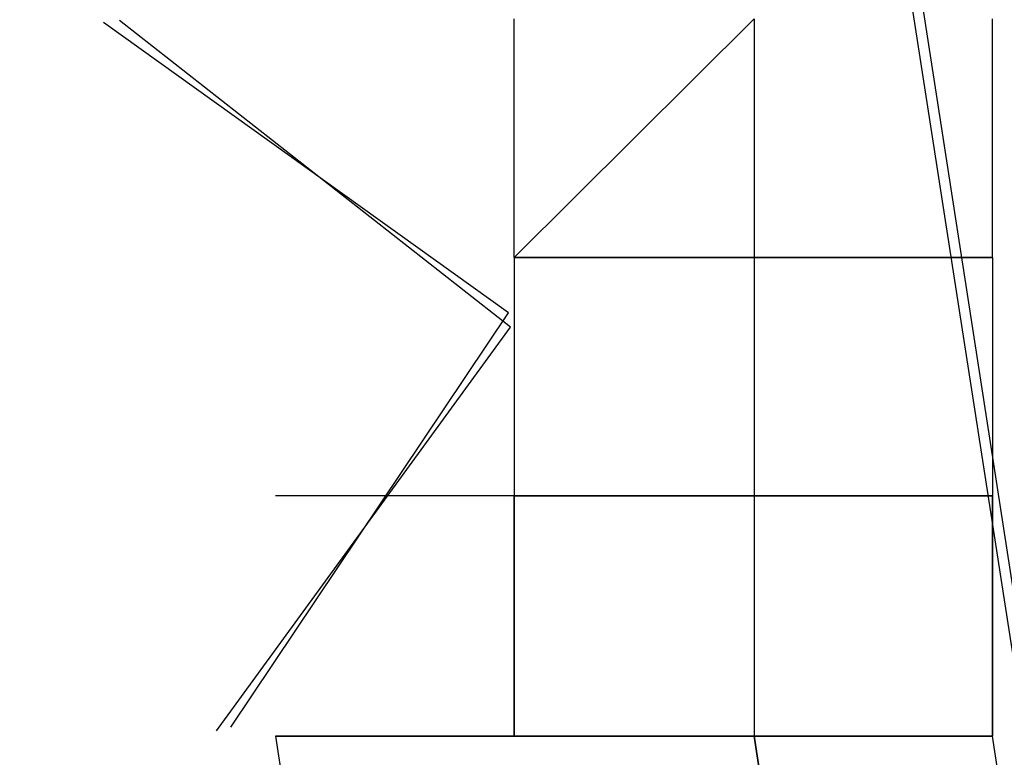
# Model space of a CAD drawing. Header units: feet. Extents: x -79 to 198, y -22 to 181.
# Tile 934 of 982: x 135.5857 to 135.6406, y 138.7232 to 138.7643. Entities that reach past the tile are written whole.
import ezdxf

# ---------------------------------------------------------------- set-up
doc = ezdxf.new("R2010")
doc.units = ezdxf.units.FT
doc.layers.add('A-LINEA', color=7, linetype='CONTINUOUS')

msp = doc.modelspace()

# ---------------------------------------------------------------- linework, layer by layer
at = {"layer": 'A-LINEA'}
for p, q in [((135.6133, 138.7511), (135.6267, 138.7644)), ((135.6133, 138.7511), (135.6133, 138.7644)), ((135.6133, 138.7511), (135.6133, 138.7644)), ((135.6133, 138.7511), (135.6267, 138.7644)), ((135.6133, 138.7511), (135.6133, 138.7644)), ((135.6133, 138.7511), (135.6133, 138.7644)), ((135.6267, 138.7644), (135.6267, 138.7511)), ((135.6267, 138.7644), (135.6267, 138.7511)), ((135.6267, 138.7644), (135.6267, 138.7511)), ((135.6267, 138.7644), (135.6267, 138.7511)), ((135.64, 138.7511), (135.64, 138.7644)), ((135.64, 138.7511), (135.64, 138.7644)), ((135.6133, 138.7511), (135.6133, 138.7511)), ((135.6267, 138.7511), (135.6133, 138.7511)), ((135.6133, 138.7511), (135.6133, 138.7511)), ((135.6133, 138.7511), (135.6133, 138.7511)), ((135.6133, 138.7511), (135.6133, 138.7511)), ((135.6133, 138.7511), (135.6133, 138.7511)), ((135.6133, 138.7511), (135.6133, 138.7511)), ((135.6133, 138.7511), (135.6133, 138.7511)), ((135.6133, 138.7511), (135.6133, 138.7511)), ((135.6133, 138.7511), (135.6133, 138.7511)), ((135.6133, 138.7511), (135.6133, 138.7378)), ((135.6133, 138.7511), (135.6133, 138.7511)), ((135.6133, 138.7511), (135.6133, 138.7511)), ((135.6133, 138.7511), (135.6133, 138.7511)), ((135.6133, 138.7511), (135.6133, 138.7511)), ((135.6133, 138.7511), (135.6133, 138.7511)), ((135.6133, 138.7511), (135.6133, 138.7511)), ((135.6133, 138.7511), (135.6133, 138.7511)), ((135.6133, 138.7511), (135.6267, 138.7511)), ((135.6133, 138.7511), (135.6133, 138.7511)), ((135.6133, 138.7511), (135.6133, 138.7511)), ((135.6133, 138.7511), (135.6133, 138.7511)), ((135.6267, 138.7511), (135.6133, 138.7511)), ((135.6133, 138.7511), (135.6133, 138.7511)), ((135.6133, 138.7511), (135.6133, 138.7511)), ((135.6267, 138.7511), (135.6133, 138.7511)), ((135.6133, 138.7511), (135.6133, 138.7511)), ((135.6267, 138.7511), (135.6133, 138.7511)), ((135.6133, 138.7511), (135.6133, 138.7511)), ((135.6133, 138.7511), (135.6133, 138.7511)), ((135.6133, 138.7511), (135.6133, 138.7511)), ((135.6133, 138.7511), (135.6133, 138.7511)), ((135.6133, 138.7511), (135.6133, 138.7511)), ((135.6133, 138.7511), (135.6133, 138.7511)), ((135.6133, 138.7511), (135.6133, 138.7511)), ((135.6133, 138.7511), (135.6133, 138.7511)), ((135.6133, 138.7511), (135.6133, 138.7378)), ((135.6133, 138.7511), (135.6133, 138.7511)), ((135.6133, 138.7511), (135.6133, 138.7511)), ((135.6133, 138.7511), (135.6133, 138.7511)), ((135.6133, 138.7511), (135.6133, 138.7511)), ((135.6133, 138.7511), (135.6133, 138.7511)), ((135.6133, 138.7511), (135.6133, 138.7511)), ((135.6133, 138.7511), (135.6133, 138.7511)), ((135.6133, 138.7511), (135.6267, 138.7511)), ((135.6133, 138.7511), (135.6133, 138.7511)), ((135.6133, 138.7511), (135.6133, 138.7511)), ((135.6133, 138.7511), (135.6133, 138.7511)), ((135.6267, 138.7511), (135.6133, 138.7511)), ((135.6133, 138.7511), (135.6133, 138.7511)), ((135.6133, 138.7511), (135.6133, 138.7511)), ((135.6267, 138.7511), (135.6133, 138.7511)), ((135.6267, 138.7511), (135.6267, 138.7511)), ((135.6267, 138.7511), (135.6267, 138.7511)), ((135.6267, 138.7511), (135.6267, 138.7511)), ((135.6267, 138.7511), (135.6267, 138.7511)), ((135.6267, 138.7511), (135.6267, 138.7511)), ((135.6267, 138.7511), (135.6267, 138.7511)), ((135.6267, 138.7511), (135.6267, 138.7511)), ((135.6267, 138.7511), (135.6267, 138.7511)), ((135.6267, 138.7511), (135.6267, 138.7511)), ((135.6267, 138.7511), (135.64, 138.7511)), ((135.6267, 138.7511), (135.6267, 138.7511)), ((135.6267, 138.7511), (135.6267, 138.7511)), ((135.6267, 138.7511), (135.6267, 138.7511)), ((135.6267, 138.7511), (135.6267, 138.7511)), ((135.6267, 138.7511), (135.6267, 138.7511)), ((135.6267, 138.7511), (135.6267, 138.7511)), ((135.6267, 138.7511), (135.6267, 138.7511)), ((135.6267, 138.7511), (135.6267, 138.7511)), ((135.6267, 138.7511), (135.64, 138.7511)), ((135.64, 138.7511), (135.6267, 138.7511)), ((135.6267, 138.7511), (135.64, 138.7511)), ((135.64, 138.7511), (135.6267, 138.7511)), ((135.6267, 138.7511), (135.6267, 138.7511)), ((135.6267, 138.7511), (135.6267, 138.7511)), ((135.6267, 138.7511), (135.64, 138.7511)), ((135.6267, 138.7511), (135.6267, 138.7378)), ((135.6267, 138.7511), (135.6267, 138.7378)), ((135.6267, 138.7511), (135.6267, 138.7511)), ((135.6267, 138.7511), (135.6267, 138.7378)), ((135.6267, 138.7511), (135.6267, 138.7511)), ((135.6267, 138.7511), (135.6267, 138.7511)), ((135.6267, 138.7511), (135.64, 138.7511)), ((135.6267, 138.7511), (135.6267, 138.7511)), ((135.6267, 138.7511), (135.6267, 138.7511)), ((135.6267, 138.7511), (135.6267, 138.7511)), ((135.6267, 138.7511), (135.6267, 138.7511)), ((135.6267, 138.7511), (135.6267, 138.7511)), ((135.6267, 138.7511), (135.6267, 138.7378)), ((135.6267, 138.7511), (135.6267, 138.7511)), ((135.6267, 138.7511), (135.6267, 138.7511)), ((135.6267, 138.7511), (135.6267, 138.7511)), ((135.6267, 138.7511), (135.6267, 138.7378)), ((135.6267, 138.7511), (135.6267, 138.7511)), ((135.6267, 138.7511), (135.6267, 138.7511)), ((135.6267, 138.7511), (135.64, 138.7511)), ((135.6267, 138.7511), (135.6267, 138.7378)), ((135.6267, 138.7511), (135.6267, 138.7511)), ((135.6267, 138.7511), (135.6267, 138.7511)), ((135.6267, 138.7511), (135.6267, 138.7511)), ((135.6267, 138.7511), (135.6267, 138.7511)), ((135.6267, 138.7511), (135.6267, 138.7511)), ((135.6267, 138.7511), (135.6267, 138.7511)), ((135.6267, 138.7511), (135.6267, 138.7511)), ((135.6267, 138.7511), (135.6267, 138.7511)), ((135.6267, 138.7511), (135.6267, 138.7511)), ((135.6267, 138.7511), (135.6267, 138.7511)), ((135.6267, 138.7511), (135.6267, 138.7511)), ((135.6267, 138.7511), (135.6267, 138.7511)), ((135.6267, 138.7511), (135.6267, 138.7511)), ((135.6267, 138.7511), (135.6267, 138.7511)), ((135.6267, 138.7511), (135.6267, 138.7511)), ((135.6267, 138.7511), (135.6267, 138.7511)), ((135.6267, 138.7511), (135.6267, 138.7511)), ((135.6267, 138.7511), (135.6267, 138.7511)), ((135.6267, 138.7511), (135.6267, 138.7511)), ((135.6267, 138.7511), (135.6267, 138.7511)), ((135.6267, 138.7511), (135.6267, 138.7511)), ((135.6267, 138.7511), (135.64, 138.7511)), ((135.6267, 138.7511), (135.6267, 138.7511)), ((135.6267, 138.7511), (135.6267, 138.7511)), ((135.6267, 138.7511), (135.6267, 138.7511)), ((135.6267, 138.7511), (135.6267, 138.7511)), ((135.6267, 138.7511), (135.6267, 138.7511)), ((135.6267, 138.7511), (135.6267, 138.7511)), ((135.6267, 138.7511), (135.6267, 138.7511)), ((135.6267, 138.7511), (135.6267, 138.7511)), ((135.6267, 138.7511), (135.64, 138.7511)), ((135.64, 138.7511), (135.6267, 138.7511)), ((135.6267, 138.7511), (135.64, 138.7511)), ((135.64, 138.7511), (135.6267, 138.7511)), ((135.6267, 138.7511), (135.6267, 138.7511)), ((135.6267, 138.7511), (135.6267, 138.7511)), ((135.6267, 138.7511), (135.64, 138.7511)), ((135.6267, 138.7511), (135.6267, 138.7378)), ((135.6267, 138.7511), (135.6267, 138.7378)), ((135.6267, 138.7511), (135.6267, 138.7511)), ((135.6267, 138.7511), (135.6267, 138.7378)), ((135.6267, 138.7511), (135.6267, 138.7511)), ((135.6267, 138.7511), (135.6267, 138.7511)), ((135.6267, 138.7511), (135.64, 138.7511)), ((135.6267, 138.7511), (135.6267, 138.7511)), ((135.6267, 138.7511), (135.6267, 138.7511)), ((135.6267, 138.7511), (135.6267, 138.7511)), ((135.6267, 138.7511), (135.6267, 138.7511)), ((135.6267, 138.7511), (135.6267, 138.7511)), ((135.6267, 138.7511), (135.6267, 138.7378)), ((135.6267, 138.7511), (135.6267, 138.7511)), ((135.6267, 138.7511), (135.6267, 138.7511)), ((135.6267, 138.7511), (135.6267, 138.7511)), ((135.6267, 138.7511), (135.6267, 138.7378)), ((135.6267, 138.7511), (135.6267, 138.7511)), ((135.6267, 138.7511), (135.6267, 138.7511)), ((135.6267, 138.7511), (135.64, 138.7511)), ((135.6267, 138.7511), (135.6267, 138.7378)), ((135.6267, 138.7511), (135.6267, 138.7511)), ((135.6267, 138.7511), (135.6267, 138.7511)), ((135.6267, 138.7511), (135.6267, 138.7511)), ((135.6267, 138.7511), (135.6267, 138.7511)), ((135.6267, 138.7511), (135.6267, 138.7511)), ((135.6267, 138.7511), (135.6267, 138.7511)), ((135.6267, 138.7511), (135.6267, 138.7511)), ((135.6267, 138.7511), (135.6267, 138.7511)), ((135.6267, 138.7511), (135.6267, 138.7511)), ((135.6267, 138.7511), (135.6267, 138.7511)), ((135.6267, 138.7511), (135.6267, 138.7511)), ((135.6267, 138.7511), (135.6267, 138.7511)), ((135.64, 138.7511), (135.64, 138.7511)), ((135.64, 138.7511), (135.64, 138.7511)), ((135.64, 138.7511), (135.64, 138.7378)), ((135.64, 138.7511), (135.64, 138.7511)), ((135.64, 138.7511), (135.64, 138.7511)), ((135.64, 138.7511), (135.64, 138.7511)), ((135.64, 138.7511), (135.64, 138.7511)), ((135.64, 138.7511), (135.64, 138.7511)), ((135.64, 138.7511), (135.64, 138.7511)), ((135.64, 138.7511), (135.64, 138.7511)), ((135.64, 138.7511), (135.64, 138.7511)), ((135.64, 138.7511), (135.64, 138.7511)), ((135.64, 138.7511), (135.64, 138.7511)), ((135.64, 138.7511), (135.64, 138.7511)), ((135.64, 138.7511), (135.64, 138.7511)), ((135.64, 138.7511), (135.64, 138.7511)), ((135.64, 138.7511), (135.64, 138.7511)), ((135.64, 138.7511), (135.64, 138.7511)), ((135.64, 138.7511), (135.64, 138.7511)), ((135.64, 138.7511), (135.64, 138.7511)), ((135.64, 138.7511), (135.64, 138.7511)), ((135.64, 138.7511), (135.64, 138.7511)), ((135.64, 138.7511), (135.64, 138.7511)), ((135.64, 138.7511), (135.64, 138.7511)), ((135.64, 138.7511), (135.64, 138.7511)), ((135.64, 138.7511), (135.64, 138.7511)), ((135.64, 138.7511), (135.64, 138.7511)), ((135.64, 138.7511), (135.64, 138.7511)), ((135.64, 138.7511), (135.64, 138.7511)), ((135.64, 138.7511), (135.64, 138.7511)), ((135.64, 138.7511), (135.64, 138.7511)), ((135.64, 138.7511), (135.64, 138.7378)), ((135.64, 138.7511), (135.64, 138.7511)), ((135.64, 138.7511), (135.64, 138.7511)), ((135.64, 138.7511), (135.64, 138.7511)), ((135.64, 138.7511), (135.64, 138.7511)), ((135.64, 138.7511), (135.64, 138.7511)), ((135.64, 138.7511), (135.64, 138.7511)), ((135.64, 138.7511), (135.64, 138.7511)), ((135.64, 138.7511), (135.64, 138.7511)), ((135.64, 138.7511), (135.64, 138.7511)), ((135.64, 138.7511), (135.64, 138.7511)), ((135.64, 138.7511), (135.64, 138.7511)), ((135.64, 138.7511), (135.64, 138.7511)), ((135.64, 138.7511), (135.64, 138.7511)), ((135.64, 138.7511), (135.64, 138.7511)), ((135.64, 138.7511), (135.64, 138.7511)), ((135.64, 138.7511), (135.64, 138.7511)), ((135.64, 138.7511), (135.64, 138.7511)), ((135.64, 138.7511), (135.64, 138.7511)), ((135.64, 138.7511), (135.64, 138.7511)), ((135.64, 138.7511), (135.64, 138.7511)), ((135.64, 138.7511), (135.64, 138.7511)), ((135.64, 138.7511), (135.64, 138.7511)), ((135.64, 138.7511), (135.64, 138.7511)), ((135.64, 138.7511), (135.64, 138.7511)), ((135.64, 138.7511), (135.64, 138.7511)), ((135.64, 138.7511), (135.64, 138.7511)), ((135.6, 138.7378), (135.6, 138.7378)), ((135.6, 138.7378), (135.6, 138.7378)), ((135.6133, 138.7378), (135.6, 138.7378)), ((135.6, 138.7378), (135.6, 138.7378)), ((135.6, 138.7378), (135.6, 138.7378)), ((135.6133, 138.7378), (135.6, 138.7378)), ((135.6133, 138.7378), (135.6133, 138.7378)), ((135.6133, 138.7378), (135.6133, 138.7378)), ((135.6133, 138.7378), (135.6133, 138.7378)), ((135.6133, 138.7378), (135.6267, 138.7378)), ((135.6133, 138.7378), (135.6133, 138.7378)), ((135.6133, 138.7378), (135.6133, 138.7378)), ((135.6133, 138.7378), (135.6133, 138.7378)), ((135.6133, 138.7378), (135.6133, 138.7378)), ((135.6133, 138.7378), (135.6133, 138.7378)), ((135.6133, 138.7378), (135.6133, 138.7378)), ((135.6133, 138.7378), (135.6133, 138.7378)), ((135.6133, 138.7378), (135.6133, 138.7378)), ((135.6133, 138.7378), (135.6133, 138.7378)), ((135.6133, 138.7378), (135.6133, 138.7378)), ((135.6133, 138.7378), (135.6133, 138.7378)), ((135.6133, 138.7378), (135.6133, 138.7378)), ((135.6267, 138.7378), (135.6133, 138.7378)), ((135.6133, 138.7378), (135.6133, 138.7378)), ((135.6267, 138.7378), (135.6133, 138.7378)), ((135.6133, 138.7244), (135.6133, 138.7378)), ((135.6133, 138.7378), (135.6133, 138.7378)), ((135.6133, 138.7378), (135.6133, 138.7378)), ((135.6133, 138.7378), (135.6133, 138.7378)), ((135.6133, 138.7378), (135.6267, 138.7378)), ((135.6133, 138.7378), (135.6133, 138.7378)), ((135.6133, 138.7378), (135.6133, 138.7378)), ((135.6133, 138.7378), (135.6133, 138.7378)), ((135.6133, 138.7378), (135.6133, 138.7378)), ((135.6133, 138.7378), (135.6133, 138.7378)), ((135.6133, 138.7378), (135.6133, 138.7378)), ((135.6133, 138.7378), (135.6133, 138.7244)), ((135.6133, 138.7378), (135.6133, 138.7244)), ((135.6133, 138.7378), (135.6133, 138.7378)), ((135.6133, 138.7378), (135.6133, 138.7378)), ((135.6133, 138.7378), (135.6133, 138.7378)), ((135.6133, 138.7378), (135.6133, 138.7378)), ((135.6133, 138.7378), (135.6133, 138.7378)), ((135.6133, 138.7378), (135.6267, 138.7378)), ((135.6133, 138.7378), (135.6133, 138.7378)), ((135.6133, 138.7378), (135.6133, 138.7378)), ((135.6133, 138.7378), (135.6133, 138.7378)), ((135.6133, 138.7378), (135.6133, 138.7378)), ((135.6133, 138.7378), (135.6133, 138.7378)), ((135.6133, 138.7378), (135.6133, 138.7378)), ((135.6133, 138.7378), (135.6133, 138.7378)), ((135.6133, 138.7378), (135.6133, 138.7378)), ((135.6133, 138.7378), (135.6133, 138.7378)), ((135.6133, 138.7378), (135.6133, 138.7378)), ((135.6133, 138.7378), (135.6133, 138.7378)), ((135.6133, 138.7378), (135.6133, 138.7378)), ((135.6267, 138.7378), (135.6133, 138.7378)), ((135.6133, 138.7378), (135.6133, 138.7378)), ((135.6267, 138.7378), (135.6133, 138.7378)), ((135.6133, 138.7244), (135.6133, 138.7378)), ((135.6133, 138.7378), (135.6133, 138.7378)), ((135.6133, 138.7378), (135.6133, 138.7378)), ((135.6133, 138.7378), (135.6133, 138.7378)), ((135.6133, 138.7378), (135.6267, 138.7378)), ((135.6133, 138.7378), (135.6133, 138.7378)), ((135.6133, 138.7378), (135.6133, 138.7378)), ((135.6133, 138.7378), (135.6133, 138.7378)), ((135.6133, 138.7378), (135.6133, 138.7378)), ((135.6133, 138.7378), (135.6133, 138.7378)), ((135.6133, 138.7378), (135.6133, 138.7378)), ((135.6133, 138.7378), (135.6133, 138.7244)), ((135.6133, 138.7378), (135.6133, 138.7244)), ((135.6133, 138.7378), (135.6133, 138.7378)), ((135.6133, 138.7378), (135.6133, 138.7378)), ((135.6267, 138.7378), (135.6267, 138.7378)), ((135.6267, 138.7378), (135.6267, 138.7378)), ((135.6267, 138.7378), (135.6267, 138.7378)), ((135.6267, 138.7378), (135.6267, 138.7378)), ((135.6267, 138.7378), (135.6267, 138.7378)), ((135.6267, 138.7378), (135.6267, 138.7378)), ((135.6267, 138.7378), (135.6267, 138.7378)), ((135.6267, 138.7378), (135.6267, 138.7378)), ((135.6267, 138.7378), (135.6267, 138.7378)), ((135.6267, 138.7378), (135.6267, 138.7378)), ((135.6267, 138.7378), (135.6267, 138.7378)), ((135.6267, 138.7378), (135.6267, 138.7378)), ((135.6267, 138.7378), (135.6267, 138.7378)), ((135.6267, 138.7378), (135.6267, 138.7378)), ((135.6267, 138.7378), (135.6267, 138.7378)), ((135.6267, 138.7378), (135.6267, 138.7378)), ((135.6267, 138.7378), (135.6267, 138.7378)), ((135.6267, 138.7378), (135.6267, 138.7378)), ((135.6267, 138.7378), (135.6267, 138.7378)), ((135.6267, 138.7378), (135.6267, 138.7378)), ((135.6267, 138.7378), (135.6267, 138.7378)), ((135.6267, 138.7378), (135.6267, 138.7378)), ((135.6267, 138.7378), (135.6267, 138.7378)), ((135.6267, 138.7378), (135.6267, 138.7378)), ((135.6267, 138.7378), (135.6267, 138.7378)), ((135.6267, 138.7378), (135.64, 138.7378)), ((135.6267, 138.7378), (135.64, 138.7378)), ((135.6267, 138.7378), (135.6267, 138.7378)), ((135.6267, 138.7378), (135.6267, 138.7378)), ((135.6267, 138.7378), (135.6267, 138.7378)), ((135.6267, 138.7378), (135.6267, 138.7244)), ((135.6267, 138.7378), (135.6267, 138.7378)), ((135.6267, 138.7378), (135.6267, 138.7378)), ((135.6267, 138.7378), (135.6267, 138.7378)), ((135.6267, 138.7378), (135.6267, 138.7378)), ((135.6267, 138.7378), (135.6267, 138.7378)), ((135.6267, 138.7378), (135.6267, 138.7378)), ((135.6267, 138.7378), (135.6267, 138.7378)), ((135.6267, 138.7378), (135.6267, 138.7378)), ((135.6267, 138.7378), (135.6267, 138.7378)), ((135.6267, 138.7378), (135.6267, 138.7378)), ((135.6267, 138.7378), (135.6267, 138.7378)), ((135.6267, 138.7378), (135.6267, 138.7378)), ((135.6267, 138.7378), (135.6267, 138.7378)), ((135.6267, 138.7378), (135.6267, 138.7378)), ((135.6267, 138.7378), (135.6267, 138.7378)), ((135.6267, 138.7378), (135.6267, 138.7378)), ((135.6267, 138.7378), (135.6267, 138.7378)), ((135.6267, 138.7378), (135.6267, 138.7378)), ((135.6267, 138.7378), (135.6267, 138.7378)), ((135.6267, 138.7378), (135.6267, 138.7378)), ((135.6267, 138.7378), (135.6267, 138.7378)), ((135.6267, 138.7378), (135.6267, 138.7378)), ((135.6267, 138.7378), (135.6267, 138.7378)), ((135.6267, 138.7378), (135.6267, 138.7378)), ((135.6267, 138.7378), (135.6267, 138.7378)), ((135.6267, 138.7378), (135.6267, 138.7378)), ((135.6267, 138.7378), (135.6267, 138.7378)), ((135.6267, 138.7378), (135.6267, 138.7378)), ((135.6267, 138.7378), (135.6267, 138.7378)), ((135.6267, 138.7378), (135.6267, 138.7378)), ((135.6267, 138.7378), (135.6267, 138.7378)), ((135.6267, 138.7378), (135.6267, 138.7378)), ((135.6267, 138.7378), (135.6267, 138.7378)), ((135.6267, 138.7378), (135.6267, 138.7378)), ((135.6267, 138.7378), (135.6267, 138.7378)), ((135.6267, 138.7378), (135.6267, 138.7378)), ((135.6267, 138.7378), (135.6267, 138.7378)), ((135.6267, 138.7378), (135.6267, 138.7378)), ((135.6267, 138.7378), (135.6267, 138.7378)), ((135.6267, 138.7378), (135.6267, 138.7378)), ((135.6267, 138.7378), (135.6267, 138.7378)), ((135.6267, 138.7378), (135.6267, 138.7378)), ((135.6267, 138.7378), (135.6267, 138.7378)), ((135.6267, 138.7378), (135.6267, 138.7378)), ((135.6267, 138.7378), (135.6267, 138.7378)), ((135.6267, 138.7378), (135.6267, 138.7378)), ((135.6267, 138.7378), (135.6267, 138.7378)), ((135.6267, 138.7378), (135.6267, 138.7378)), ((135.6267, 138.7378), (135.64, 138.7378)), ((135.6267, 138.7378), (135.64, 138.7378)), ((135.6267, 138.7378), (135.6267, 138.7378)), ((135.6267, 138.7378), (135.6267, 138.7378)), ((135.6267, 138.7378), (135.6267, 138.7378)), ((135.6267, 138.7378), (135.6267, 138.7244)), ((135.6267, 138.7378), (135.6267, 138.7378)), ((135.6267, 138.7378), (135.6267, 138.7378)), ((135.6267, 138.7378), (135.6267, 138.7378)), ((135.6267, 138.7378), (135.6267, 138.7378)), ((135.6267, 138.7378), (135.6267, 138.7378)), ((135.6267, 138.7378), (135.6267, 138.7378)), ((135.6267, 138.7378), (135.6267, 138.7378)), ((135.6267, 138.7378), (135.6267, 138.7378)), ((135.6267, 138.7378), (135.6267, 138.7378)), ((135.6267, 138.7378), (135.6267, 138.7378)), ((135.6267, 138.7378), (135.6267, 138.7378)), ((135.6267, 138.7378), (135.6267, 138.7378)), ((135.6267, 138.7378), (135.6267, 138.7378)), ((135.6267, 138.7378), (135.6267, 138.7378)), ((135.6267, 138.7378), (135.6267, 138.7378)), ((135.6267, 138.7378), (135.6267, 138.7378)), ((135.6267, 138.7378), (135.6267, 138.7378)), ((135.6267, 138.7378), (135.6267, 138.7378)), ((135.6267, 138.7378), (135.6267, 138.7378)), ((135.6267, 138.7378), (135.6267, 138.7378)), ((135.6267, 138.7378), (135.6267, 138.7378)), ((135.6267, 138.7378), (135.6267, 138.7378)), ((135.6267, 138.7378), (135.6267, 138.7378)), ((135.64, 138.7378), (135.64, 138.7378)), ((135.64, 138.7378), (135.64, 138.7378)), ((135.64, 138.7378), (135.64, 138.7378)), ((135.64, 138.7378), (135.64, 138.7378)), ((135.64, 138.7378), (135.64, 138.7378)), ((135.64, 138.7378), (135.64, 138.7378)), ((135.64, 138.7378), (135.64, 138.7378)), ((135.64, 138.7378), (135.64, 138.7378)), ((135.64, 138.7378), (135.64, 138.7378)), ((135.64, 138.7378), (135.64, 138.7378)), ((135.64, 138.7378), (135.64, 138.7378)), ((135.64, 138.7378), (135.64, 138.7378)), ((135.64, 138.7378), (135.64, 138.7244)), ((135.64, 138.7378), (135.64, 138.7378)), ((135.64, 138.7378), (135.64, 138.7378)), ((135.64, 138.7378), (135.64, 138.7378)), ((135.64, 138.7378), (135.64, 138.7378)), ((135.64, 138.7378), (135.64, 138.7378)), ((135.64, 138.7378), (135.64, 138.7378)), ((135.64, 138.7378), (135.64, 138.7378)), ((135.64, 138.7244), (135.64, 138.7378)), ((135.64, 138.7378), (135.64, 138.7378)), ((135.64, 138.7244), (135.64, 138.7378)), ((135.64, 138.7378), (135.64, 138.7378)), ((135.64, 138.7378), (135.64, 138.7378)), ((135.64, 138.7378), (135.64, 138.7378)), ((135.64, 138.7378), (135.64, 138.7378)), ((135.64, 138.7378), (135.64, 138.7378)), ((135.64, 138.7378), (135.64, 138.7378)), ((135.64, 138.7378), (135.64, 138.7378)), ((135.64, 138.7378), (135.64, 138.7378)), ((135.64, 138.7378), (135.64, 138.7378)), ((135.64, 138.7378), (135.64, 138.7378)), ((135.64, 138.7378), (135.64, 138.7378)), ((135.64, 138.7378), (135.64, 138.7378)), ((135.64, 138.7378), (135.64, 138.7244)), ((135.64, 138.7378), (135.64, 138.7378)), ((135.64, 138.7378), (135.64, 138.7378)), ((135.64, 138.7378), (135.64, 138.7378)), ((135.64, 138.7378), (135.64, 138.7378)), ((135.64, 138.7378), (135.64, 138.7378)), ((135.64, 138.7378), (135.64, 138.7378)), ((135.64, 138.7378), (135.64, 138.7378)), ((135.64, 138.7244), (135.64, 138.7378)), ((135.64, 138.7378), (135.64, 138.7378)), ((135.64, 138.7244), (135.64, 138.7378)), ((135.6, 138.7244), (135.6, 138.7244)), ((135.6, 138.7244), (135.6, 138.7244)), ((135.6, 138.7244), (135.6, 138.7244)), ((135.6, 138.7244), (135.6, 138.7244)), ((135.6, 138.7244), (135.6, 138.7244)), ((135.6, 138.7244), (135.6, 138.7244)), ((135.6, 138.7244), (135.6, 138.7244)), ((135.6, 138.7244), (135.6, 138.7244)), ((135.6133, 138.7244), (135.6133, 138.7244)), ((135.6133, 138.7244), (135.6133, 138.7244)), ((135.6133, 138.7244), (135.6133, 138.7244)), ((135.6133, 138.7244), (135.6133, 138.7244)), ((135.6133, 138.7244), (135.6133, 138.7244)), ((135.6133, 138.7244), (135.6133, 138.7244)), ((135.6133, 138.7244), (135.6133, 138.7244)), ((135.6133, 138.7244), (135.6133, 138.7244)), ((135.6267, 138.7244), (135.6133, 138.7244)), ((135.6133, 138.7244), (135.6133, 138.7244)), ((135.6133, 138.7244), (135.6133, 138.7244)), ((135.6133, 138.7244), (135.6133, 138.7244)), ((135.6133, 138.7244), (135.6133, 138.7244)), ((135.6133, 138.7244), (135.6133, 138.7244)), ((135.6133, 138.7244), (135.6133, 138.7244)), ((135.6133, 138.7244), (135.6133, 138.7244)), ((135.6133, 138.7244), (135.6133, 138.7244)), ((135.6267, 138.7244), (135.6133, 138.7244)), ((135.6267, 138.7244), (135.6267, 138.7244)), ((135.6267, 138.7244), (135.6267, 138.7244)), ((135.6267, 138.7244), (135.6267, 138.7244)), ((135.6267, 138.7244), (135.6267, 138.7244)), ((135.6267, 138.7244), (135.6267, 138.7244)), ((135.6267, 138.7244), (135.6267, 138.7244)), ((135.6267, 138.7244), (135.6267, 138.7244)), ((135.6267, 138.7244), (135.6267, 138.7244)), ((135.6267, 138.7244), (135.6267, 138.7244)), ((135.6267, 138.7244), (135.6267, 138.7244)), ((135.6267, 138.7244), (135.6267, 138.7244)), ((135.6267, 138.7244), (135.6267, 138.7244)), ((135.6267, 138.7244), (135.6267, 138.7244)), ((135.6267, 138.7244), (135.6267, 138.7244)), ((135.64, 138.7244), (135.64, 138.7244)), ((135.64, 138.7244), (135.64, 138.7244)), ((135.64, 138.7244), (135.64, 138.7244)), ((135.64, 138.7244), (135.64, 138.7244)), ((135.64, 138.7244), (135.64, 138.7244)), ((135.64, 138.7244), (135.64, 138.7244)), ((135.64, 138.7244), (135.64, 138.7244)), ((135.64, 138.7244), (135.64, 138.7244)), ((135.64, 138.7244), (135.64, 138.7244)), ((135.64, 138.7244), (135.64, 138.7244)), ((135.64, 138.7244), (135.64, 138.7244)), ((135.64, 138.7244), (135.64, 138.7244)), ((135.64, 138.7244), (135.64, 138.7244)), ((135.64, 138.7244), (135.64, 138.7244)), ((135.64, 138.7244), (135.64, 138.7244)), ((135.64, 138.7244), (135.64, 138.7244))]:
    msp.add_line(p, q, dxfattribs=at)
for points in [[(138.3067, 108.7111), (138.2133, 112.1778), (138.0667, 115.6578), (137.8533, 119.1244), (137.6, 122.5911), (137.28, 126.0578), (136.9067, 129.5244), (136.48, 132.9778), (136, 136.4178), (135.4667, 139.8578), (134.88, 143.2844)], [(138.3067, 108.7111), (138.2133, 112.1778), (138.0667, 115.6578), (137.8533, 119.1244), (137.6, 122.5911), (137.28, 126.0578), (136.9067, 129.5244), (136.48, 132.9778), (136, 136.4178), (135.4667, 139.8578), (134.88, 143.2844)], [(138.3467, 106.2578), (138.2933, 109.6444), (138.1733, 113.0311), (138.0267, 116.4044), (137.8133, 119.7778), (137.5467, 123.1511), (137.2267, 126.5244), (136.8667, 129.8844), (136.4533, 133.2444), (135.9733, 136.5911), (135.4533, 139.9378), (134.88, 143.2711)], [(138.3467, 106.2578), (138.2933, 109.6444), (138.1733, 113.0311), (138.0267, 116.4044), (137.8133, 119.7778), (137.5467, 123.1511), (137.2267, 126.5244), (136.8667, 129.8844), (136.4533, 133.2444), (135.9733, 136.5911), (135.4533, 139.9378), (134.88, 143.2711)], [(135.5975, 138.7249), (135.613, 138.748), (135.5904, 138.7642)], [(135.5975, 138.7249), (135.613, 138.748), (135.5904, 138.7642)], [(135.5967, 138.7247), (135.6131, 138.7472), (135.5913, 138.7643)], [(135.5967, 138.7247), (135.6131, 138.7472), (135.5913, 138.7643)], [(135.6133, 138.7511), (135.6133, 138.7511), (135.6267, 138.7511)], [(135.6133, 138.7511), (135.6133, 138.7511), (135.6267, 138.7511)], [(135.64, 138.7378), (135.6267, 138.7378), (135.6133, 138.7378), (135.6, 138.7378)], [(135.64, 138.7378), (135.6267, 138.7378), (135.6133, 138.7378), (135.6, 138.7378)], [(135.64, 138.7244), (135.64, 138.7378), (135.64, 138.7244)], [(135.64, 138.7244), (135.64, 138.7378), (135.64, 138.7244)], [(136.2, 134.8178), (136.2133, 134.8311), (135.6267, 138.7244), (135.6133, 138.7244), (135.6, 138.7244), (136.1867, 134.8178), (136.2, 134.8178)], [(135.6, 138.7244), (135.6133, 138.7244), (135.6267, 138.7244), (135.64, 138.7244)], [(136.2, 134.8178), (136.2133, 134.8311), (135.6267, 138.7244), (135.6133, 138.7244), (135.6, 138.7244), (136.1867, 134.8178), (136.2, 134.8178)], [(135.6, 138.7244), (135.6133, 138.7244), (135.6267, 138.7244), (135.64, 138.7244)], [(136.2267, 134.8311), (135.64, 138.7244), (135.6267, 138.7244), (136.2133, 134.8311), (136.2133, 134.8178), (136.2267, 134.8311)], [(136.2267, 134.8311), (135.64, 138.7244), (135.6267, 138.7244), (136.2133, 134.8311), (136.2133, 134.8178), (136.2267, 134.8311)]]:
    msp.add_lwpolyline(points, dxfattribs=at)

doc.saveas('drawing.dxf')
